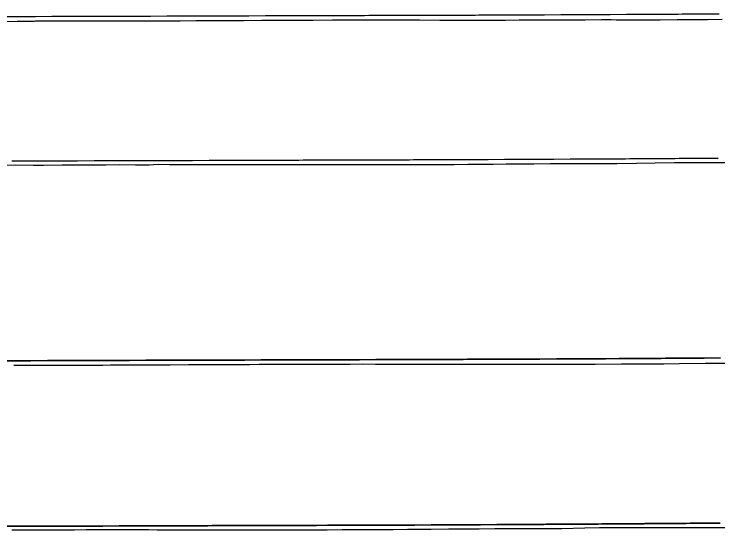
# Model space of a CAD drawing. Extents: x -70 to 701944, y -4 to 666871.
# Drawn here: x 692189.9 to 692618.6, y 666506.8 to 666821 of the extents above; entities that cross this region are included whole.
import ezdxf

# ---------------------------------------------------------------- set-up
doc = ezdxf.new("R2010")
doc.units = 0
for name, color, linetype in [('R_Fin Surface', 7, 'Continuous'), ('R_No Plot', 7, 'Continuous'), ('T_Notes', 7, 'Continuous')]:
    doc.layers.add(name, color=color, linetype=linetype)

msp = doc.modelspace()

# ---------------------------------------------------------------- linework, layer by layer
at = {"layer": 'R_Fin Surface'}
for points in [[(692180.21, 666609.81), (692190.21, 666609.84), (692200.21, 666609.87), (692210.21, 666609.9), (692220.21, 666609.94), (692230.21, 666609.97), (692240.21, 666610), (692250.21, 666610.03), (692260.21, 666610.06), (692270.21, 666610.09), (692280.21, 666610.12), (692290.21, 666610.15), (692300.21, 666610.18), (692310.21, 666610.21), (692320.21, 666610.24), (692330.21, 666610.27), (692340.21, 666610.3), (692350.21, 666610.33), (692350.65, 666610.33), (692353.34, 666610.34), (692356.04, 666610.35), (692358.73, 666610.36), (692360.21, 666610.36), (692361.42, 666610.37), (692364.11, 666610.37), (692366.79, 666610.38), (692369.47, 666610.39), (692370.21, 666610.39), (692372.15, 666610.4), (692374.82, 666610.41), (692377.48, 666610.41), (692380.14, 666610.42), (692380.21, 666610.42), (692382.79, 666610.43), (692385.43, 666610.44), (692388.07, 666610.45), (692390.21, 666610.45), (692390.69, 666610.45), (692393.3, 666610.46), (692395.91, 666610.47), (692398.5, 666610.48), (692400.21, 666610.48), (692410.21, 666610.51), (692420.21, 666610.54), (692430.21, 666610.57), (692437.05, 666610.6), (692439.64, 666610.6), (692439.71, 666610.6), (692440.21, 666610.61), (692442.23, 666610.61), (692444.84, 666610.62), (692447.46, 666610.63), (692450.09, 666610.64), (692450.21, 666610.64), (692452.72, 666610.65), (692455.37, 666610.65), (692458.02, 666610.66), (692460.21, 666610.67), (692460.68, 666610.67), (692463.35, 666610.68), (692466.02, 666610.69), (692468.69, 666610.7), (692470.21, 666610.71), (692471.37, 666610.71), (692474.05, 666610.72), (692476.73, 666610.73), (692479.42, 666610.74), (692480.21, 666610.75), (692482.11, 666610.75), (692490.21, 666610.79), (692500.21, 666610.83), (692510.21, 666610.88), (692520.21, 666610.92), (692530.21, 666610.97), (692540.21, 666611.03), (692550.21, 666611.08), (692558.41, 666611.13), (692560.21, 666611.14), (692560.98, 666611.14), (692563.56, 666611.16), (692566.13, 666611.17), (692568.71, 666611.19), (692570.21, 666611.2), (692571.28, 666611.2), (692573.84, 666611.22), (692576.41, 666611.23), (692578.97, 666611.25), (692580.21, 666611.26), (692581.52, 666611.27), (692584.07, 666611.28), (692586.61, 666611.3), (692589.14, 666611.31), (692590.21, 666611.32), (692591.67, 666611.33), (692594.18, 666611.35), (692596.69, 666611.36), (692599.19, 666611.38), (692600.21, 666611.39), (692601.68, 666611.4), (692604.15, 666611.41), (692606.62, 666611.43), (692609.07, 666611.45), (692610.21, 666611.46), (692620.21, 666611.53)], [(692184.01, 666508.99), (692194.01, 666509.02), (692204.01, 666509.05), (692214.01, 666509.08), (692224.01, 666509.11), (692234.01, 666509.14), (692244.01, 666509.17), (692254.01, 666509.2), (692264.01, 666509.24), (692274.01, 666509.27), (692284.01, 666509.3), (692294.01, 666509.33), (692294.45, 666509.33), (692297.15, 666509.34), (692299.84, 666509.34), (692302.53, 666509.35), (692304.01, 666509.36), (692305.22, 666509.36), (692307.91, 666509.37), (692310.59, 666509.38), (692313.27, 666509.39), (692314.01, 666509.39), (692315.95, 666509.39), (692318.62, 666509.4), (692321.28, 666509.41), (692323.94, 666509.42), (692324.01, 666509.42), (692326.59, 666509.43), (692329.23, 666509.43), (692331.87, 666509.44), (692334.01, 666509.45), (692334.49, 666509.45), (692337.11, 666509.46), (692339.71, 666509.47), (692342.3, 666509.47), (692344.01, 666509.48), (692354.01, 666509.51), (692364.01, 666509.54), (692374.01, 666509.57), (692380.85, 666509.59), (692383.44, 666509.6), (692383.51, 666509.6), (692384.01, 666509.6), (692386.04, 666509.61), (692388.64, 666509.62), (692391.26, 666509.62), (692393.89, 666509.63), (692394.01, 666509.63), (692396.53, 666509.64), (692399.17, 666509.65), (692401.82, 666509.66), (692404.01, 666509.67), (692404.48, 666509.67), (692407.15, 666509.68), (692409.82, 666509.69), (692412.49, 666509.7), (692414.01, 666509.7), (692415.17, 666509.71), (692417.85, 666509.72), (692420.53, 666509.73), (692423.22, 666509.74), (692424.01, 666509.74), (692425.91, 666509.75), (692434.01, 666509.78), (692444.01, 666509.83), (692454.01, 666509.87), (692464.01, 666509.92), (692474.01, 666509.97), (692484.01, 666510.02), (692494.01, 666510.08), (692502.21, 666510.12), (692504.01, 666510.13), (692504.78, 666510.14), (692507.36, 666510.15), (692509.94, 666510.17), (692512.51, 666510.18), (692514.01, 666510.19), (692515.08, 666510.2), (692517.65, 666510.21), (692520.21, 666510.23), (692522.77, 666510.25), (692524.01, 666510.25), (692525.32, 666510.26), (692527.87, 666510.28), (692530.41, 666510.29), (692532.94, 666510.31), (692534.01, 666510.32), (692535.47, 666510.33), (692537.98, 666510.34), (692540.49, 666510.36), (692542.99, 666510.38), (692544.01, 666510.38), (692545.48, 666510.39), (692547.96, 666510.41), (692550.42, 666510.43), (692552.87, 666510.44), (692554.01, 666510.45), (692564.01, 666510.52), (692573.72, 666510.59), (692574.01, 666510.6), (692576.21, 666510.61), (692578.72, 666510.63), (692581.24, 666510.65), (692583.77, 666510.67), (692584.01, 666510.67), (692586.31, 666510.69), (692588.86, 666510.71), (692591.42, 666510.73), (692593.98, 666510.75), (692594.01, 666510.75), (692596.56, 666510.77), (692599.14, 666510.79), (692601.73, 666510.81), (692604.01, 666510.83), (692604.33, 666510.83), (692606.93, 666510.85), (692609.53, 666510.87), (692612.14, 666510.89), (692614.01, 666510.91), (692614.76, 666510.92), (692617.37, 666510.94), (692619.99, 666510.96)]]:
    msp.add_lwpolyline(points, dxfattribs=at)
at = {"layer": 'R_No Plot'}
for points in [[(692189.74, 666607.06), (692205.68, 666607.14), (692209.98, 666607.13), (692224.44, 666607.2), (692231.24, 666607.18), (692243.91, 666607.22), (692248.68, 666607.24), (692259.67, 666607.3), (692264.52, 666607.32), (692269.14, 666607.34), (692280.34, 666607.4), (692285.04, 666607.42), (692296.13, 666607.48), (692301.18, 666607.5), (692311.85, 666607.56), (692317.14, 666607.58), (692322.73, 666607.61), (692333.22, 666607.61), (692339.29, 666607.64), (692348.94, 666607.64), (692355.49, 666607.68), (692364.4, 666607.68), (692371.36, 666607.73), (692378.64, 666607.77), (692386.92, 666607.78), (692394.6, 666607.83), (692402.37, 666607.85), (692410.07, 666607.8), (692417.82, 666607.76), (692425.27, 666607.77), (692433.3, 666607.73), (692440.22, 666607.73), (692448.5, 666607.69), (692454.96, 666607.7), (692463.71, 666607.72), (692472.75, 666607.75), (692478.34, 666607.76), (692487.85, 666607.79), (692492.66, 666607.8), (692502.57, 666607.83), (692507.73, 666607.74), (692510.14, 666607.78), (692521.82, 666607.79), (692525.32, 666607.8), (692529.12, 666607.83), (692540.75, 666607.84), (692541.95, 666607.78), (692543.89, 666607.8), (692559.94, 666607.88), (692561.16, 666607.88), (692577.73, 666607.97), (692578.47, 666607.97), (692585.56, 666608.03), (692595.08, 666608.12), (692610.77, 666608.26), (692612.31, 666608.28), (692631.54, 666608.45)], [(692188.47, 666506.78), (692201.84, 666506.85), (692208.32, 666506.88), (692220.26, 666506.79), (692226.77, 666506.82), (692233.86, 666507.13), (692239.18, 666507.12), (692250.05, 666507.01), (692255.27, 666507), (692260.25, 666506.99), (692271.88, 666506.96), (692277.17, 666506.94), (692288.28, 666506.91), (692298.94, 666506.94), (692312.32, 666506.88), (692324.47, 666506.91), (692336.48, 666506.86), (692349, 666506.88), (692355.4, 666506.89), (692361.44, 666506.9), (692374.45, 666506.92), (692380.53, 666506.92), (692389.79, 666506.95), (692395.74, 666506.96), (692405.19, 666506.98), (692413.51, 666507.05), (692420.88, 666507.11), (692429.54, 666507.19), (692436.75, 666507.24), (692443.85, 666507.3), (692454.58, 666507.39), (692461.27, 666507.44), (692473.17, 666507.54), (692482.74, 666507.56), (692490.64, 666507.59), (692499.97, 666507.62), (692507.97, 666507.65), (692513.9, 666507.63), (692523.59, 666507.74), (692537.6, 666508.1), (692546.48, 666508.19), (692558.92, 666508.24), (692566.13, 666508.25), (692579.59, 666508.3), (692585.6, 666508.31), (692596.57, 666508.23), (692603.84, 666508.26), (692614.64, 666508.19), (692622.8, 666508.23)]]:
    msp.add_lwpolyline(points, dxfattribs=at)
at = {"layer": 'T_Notes'}
for points in [[(692619.37, 666820.97), (692616.91, 666820.95), (692614.43, 666820.93), (692612.96, 666820.92), (692611.94, 666820.92), (692609.45, 666820.9), (692606.94, 666820.88), (692604.42, 666820.87), (692602.96, 666820.86), (692601.9, 666820.85), (692599.36, 666820.84), (692596.82, 666820.82), (692594.27, 666820.8), (692592.96, 666820.79), (692591.72, 666820.79), (692589.16, 666820.77), (692586.6, 666820.76), (692584.03, 666820.74), (692582.96, 666820.73), (692581.46, 666820.72), (692578.89, 666820.71), (692576.31, 666820.69), (692573.74, 666820.68), (692572.96, 666820.67), (692571.16, 666820.66), (692562.96, 666820.62), (692552.96, 666820.56), (692542.96, 666820.51), (692532.96, 666820.46), (692522.96, 666820.41), (692512.96, 666820.37), (692502.96, 666820.32), (692494.86, 666820.29), (692492.96, 666820.28), (692492.17, 666820.28), (692489.49, 666820.27), (692486.8, 666820.26), (692484.12, 666820.25), (692482.96, 666820.24), (692481.44, 666820.24), (692478.77, 666820.23), (692476.1, 666820.22), (692473.43, 666820.21), (692472.96, 666820.21), (692470.78, 666820.2), (692468.12, 666820.19), (692465.48, 666820.18), (692462.96, 666820.17), (692462.84, 666820.17), (692460.21, 666820.17), (692457.6, 666820.16), (692454.99, 666820.15), (692452.96, 666820.14), (692452.46, 666820.14), (692452.39, 666820.14), (692449.81, 666820.13), (692442.96, 666820.11), (692432.96, 666820.08), (692422.96, 666820.05), (692412.96, 666820.02), (692411.25, 666820.02), (692408.66, 666820.01), (692406.06, 666820), (692403.44, 666819.99), (692402.96, 666819.99), (692400.82, 666819.98), (692398.19, 666819.98), (692395.54, 666819.97), (692392.96, 666819.96), (692392.89, 666819.96), (692390.24, 666819.95), (692387.57, 666819.94), (692384.9, 666819.93), (692382.96, 666819.93), (692382.23, 666819.93), (692379.55, 666819.92), (692376.86, 666819.91), (692374.17, 666819.9), (692372.96, 666819.9), (692371.48, 666819.89), (692368.79, 666819.89), (692366.1, 666819.88), (692363.4, 666819.87), (692362.96, 666819.87), (692352.96, 666819.84), (692342.96, 666819.81), (692332.96, 666819.78), (692322.96, 666819.75), (692312.96, 666819.72), (692302.96, 666819.69), (692292.96, 666819.65), (692282.96, 666819.62), (692272.96, 666819.59), (692262.96, 666819.56), (692252.96, 666819.53), (692242.96, 666819.5), (692232.96, 666819.47), (692222.96, 666819.44), (692212.96, 666819.41), (692202.96, 666819.38), (692192.96, 666819.35), (692182.96, 666819.32)], [(692183.88, 666816.4), (692191.78, 666816.7), (692202.1, 666816.75), (692202.91, 666816.76), (692211.77, 666816.8), (692225.12, 666816.78), (692231.83, 666816.81), (692248.69, 666816.76), (692252.81, 666816.77), (692263.01, 666816.81), (692266.87, 666816.84), (692276.97, 666816.88), (692286.6, 666816.92), (692291.06, 666816.94), (692300.6, 666816.98), (692305.25, 666817.01), (692315.26, 666817.05), (692319.46, 666817.08), (692329.71, 666817.12), (692340.55, 666817.17), (692344.05, 666817.17), (692355.21, 666817.22), (692358.12, 666817.22), (692369.63, 666817.29), (692372.02, 666817.29), (692383.79, 666817.37), (692396.11, 666817.45), (692397.73, 666817.45), (692410.28, 666817.53), (692411.47, 666817.53), (692423.62, 666817.46), (692435.83, 666817.39), (692436.89, 666817.4), (692449.16, 666817.32), (692450.09, 666817.33), (692462.42, 666817.26), (692463.25, 666817.26), (692475.95, 666817.29), (692489.09, 666817.33), (692489.28, 666817.33), (692497.58, 666817.36), (692502.4, 666817.36), (692502.75, 666817.36), (692515.76, 666817.38), (692516.21, 666817.43), (692522.29, 666817.51), (692528.44, 666817.52), (692537.68, 666817.55), (692547.67, 666817.63), (692553.63, 666817.63), (692556.6, 666817.49), (692556.81, 666817.49), (692558.52, 666817.5), (692574.97, 666817.45), (692583.32, 666817.49), (692593.79, 666817.58), (692602.26, 666817.65), (692612.2, 666817.73), (692621.08, 666817.81)], [(692618.65, 666733.07), (692618.35, 666733.07), (692608.65, 666733), (692598.65, 666732.93), (692597.51, 666732.92), (692595.06, 666732.91), (692592.59, 666732.89), (692590.12, 666732.87), (692588.65, 666732.86), (692587.63, 666732.86), (692585.13, 666732.84), (692582.62, 666732.82), (692580.11, 666732.81), (692578.65, 666732.8), (692577.58, 666732.79), (692575.05, 666732.77), (692572.51, 666732.76), (692569.96, 666732.74), (692568.65, 666732.73), (692567.41, 666732.73), (692564.85, 666732.71), (692562.28, 666732.69), (692559.72, 666732.68), (692558.65, 666732.67), (692557.15, 666732.66), (692554.57, 666732.65), (692552, 666732.63), (692549.42, 666732.62), (692548.65, 666732.61), (692546.85, 666732.6), (692538.65, 666732.56), (692528.65, 666732.5), (692518.65, 666732.45), (692508.65, 666732.4), (692498.65, 666732.35), (692488.65, 666732.31), (692478.65, 666732.26), (692470.54, 666732.23), (692468.65, 666732.22), (692467.86, 666732.22), (692465.17, 666732.21), (692462.49, 666732.2), (692459.81, 666732.19), (692458.65, 666732.18), (692457.13, 666732.18), (692454.46, 666732.17), (692451.79, 666732.16), (692449.12, 666732.15), (692448.65, 666732.15), (692446.46, 666732.14), (692443.81, 666732.13), (692441.16, 666732.12), (692438.65, 666732.11), (692438.53, 666732.11), (692435.9, 666732.1), (692433.28, 666732.1), (692430.67, 666732.09), (692428.65, 666732.08), (692428.15, 666732.08), (692428.08, 666732.08), (692425.49, 666732.07), (692418.65, 666732.05), (692408.65, 666732.02), (692398.65, 666731.99), (692388.65, 666731.96), (692386.94, 666731.95), (692384.35, 666731.95), (692381.74, 666731.94), (692379.13, 666731.93), (692378.65, 666731.93), (692376.5, 666731.92), (692373.87, 666731.91), (692371.23, 666731.91), (692368.65, 666731.9), (692368.58, 666731.9), (692365.92, 666731.89), (692363.26, 666731.88), (692360.59, 666731.87), (692358.65, 666731.87), (692357.91, 666731.87), (692355.23, 666731.86), (692352.55, 666731.85), (692349.86, 666731.84), (692348.65, 666731.84), (692347.17, 666731.83), (692344.48, 666731.82), (692341.78, 666731.82), (692339.09, 666731.81), (692338.65, 666731.81), (692328.65, 666731.78), (692318.65, 666731.75), (692308.65, 666731.72), (692298.65, 666731.68), (692288.65, 666731.65), (692278.65, 666731.62), (692268.65, 666731.59), (692258.65, 666731.56), (692248.65, 666731.53), (692238.65, 666731.5), (692228.65, 666731.47), (692218.65, 666731.44), (692208.65, 666731.41), (692198.65, 666731.38), (692188.65, 666731.35)], [(692184.92, 666729.03), (692190.84, 666729.05), (692201.72, 666729.03), (692207.82, 666729.04), (692219.29, 666729.1), (692226.98, 666729.13), (692235, 666729.16), (692245.9, 666729.22), (692254.14, 666729.25), (692263.79, 666729.19), (692272.11, 666729.22), (692277.79, 666729.47), (692284.62, 666729.45), (692293.42, 666729.37), (692300.13, 666729.36), (692306.53, 666729.34), (692316.11, 666729.31), (692322.74, 666729.3), (692331.97, 666729.27), (692345.06, 666729.3), (692356.11, 666729.25), (692370.49, 666729.29), (692380.35, 666729.25), (692394.79, 666729.28), (692400.08, 666729.28), (692405.07, 666729.29), (692419.88, 666729.31), (692424.93, 666729.32), (692435.4, 666729.35), (692440.34, 666729.35), (692450.98, 666729.38), (692457.89, 666729.44), (692466.22, 666729.5), (692473.44, 666729.57), (692481.63, 666729.63), (692489.7, 666729.69), (692498.7, 666729.77), (692506.42, 666729.83), (692516.42, 666729.91), (692527.68, 666729.94), (692534.27, 666729.97), (692545.44, 666729.99), (692552.04, 666730.02), (692556.93, 666730.01), (692569.09, 666730.14), (692580.44, 666730.43), (692592.17, 666730.55), (692602.02, 666730.59), (692612.04, 666730.6), (692622.78, 666730.65)], [(692620.21, 666611.53), (692610.21, 666611.46), (692609.07, 666611.45), (692606.62, 666611.43), (692604.15, 666611.41), (692601.68, 666611.4), (692600.21, 666611.39), (692599.19, 666611.38), (692596.69, 666611.36), (692594.18, 666611.35), (692591.67, 666611.33), (692590.21, 666611.32), (692589.14, 666611.31), (692586.61, 666611.3), (692584.07, 666611.28), (692581.52, 666611.27), (692580.21, 666611.26), (692578.97, 666611.25), (692576.41, 666611.23), (692573.84, 666611.22), (692571.28, 666611.2), (692570.21, 666611.2), (692568.71, 666611.19), (692566.13, 666611.17), (692563.56, 666611.16), (692560.98, 666611.14), (692560.21, 666611.14), (692558.41, 666611.13), (692550.21, 666611.08), (692540.21, 666611.03), (692530.21, 666610.97), (692520.21, 666610.92), (692510.21, 666610.88), (692500.21, 666610.83), (692490.21, 666610.79), (692482.11, 666610.75), (692480.21, 666610.75), (692479.42, 666610.74), (692476.73, 666610.73), (692474.05, 666610.72), (692471.37, 666610.71), (692470.21, 666610.71), (692468.69, 666610.7), (692466.02, 666610.69), (692463.35, 666610.68), (692460.68, 666610.67), (692460.21, 666610.67), (692458.02, 666610.66), (692455.37, 666610.65), (692452.72, 666610.65), (692450.21, 666610.64), (692450.09, 666610.64), (692447.46, 666610.63), (692444.84, 666610.62), (692442.23, 666610.61), (692440.21, 666610.61), (692439.71, 666610.6), (692439.64, 666610.6), (692437.05, 666610.6), (692430.21, 666610.57), (692420.21, 666610.54), (692410.21, 666610.51), (692400.21, 666610.48), (692398.5, 666610.48), (692395.91, 666610.47), (692393.3, 666610.46), (692390.69, 666610.45), (692390.21, 666610.45), (692388.07, 666610.45), (692385.43, 666610.44), (692382.79, 666610.43), (692380.21, 666610.42), (692380.14, 666610.42), (692377.48, 666610.41), (692374.82, 666610.41), (692372.15, 666610.4), (692370.21, 666610.39), (692369.47, 666610.39), (692366.79, 666610.38), (692364.11, 666610.37), (692361.42, 666610.37), (692360.21, 666610.36), (692358.73, 666610.36), (692356.04, 666610.35), (692353.34, 666610.34), (692350.65, 666610.33), (692350.21, 666610.33), (692340.21, 666610.3), (692330.21, 666610.27), (692320.21, 666610.24), (692310.21, 666610.21), (692300.21, 666610.18), (692290.21, 666610.15), (692280.21, 666610.12), (692270.21, 666610.09), (692260.21, 666610.06), (692250.21, 666610.03), (692240.21, 666610), (692230.21, 666609.97), (692220.21, 666609.94), (692210.21, 666609.9), (692200.21, 666609.87), (692190.21, 666609.84), (692180.21, 666609.81)], [(692189.74, 666607.06), (692205.68, 666607.14), (692209.98, 666607.13), (692224.44, 666607.2), (692231.24, 666607.18), (692243.91, 666607.22), (692248.68, 666607.24), (692259.67, 666607.3), (692264.52, 666607.32), (692269.14, 666607.34), (692280.34, 666607.4), (692285.04, 666607.42), (692296.13, 666607.48), (692301.18, 666607.5), (692311.85, 666607.56), (692317.14, 666607.58), (692322.73, 666607.61), (692333.22, 666607.61), (692339.29, 666607.64), (692348.94, 666607.64), (692355.49, 666607.68), (692364.4, 666607.68), (692371.36, 666607.73), (692378.64, 666607.77), (692386.92, 666607.78), (692394.6, 666607.83), (692402.37, 666607.85), (692410.07, 666607.8), (692417.82, 666607.76), (692425.27, 666607.77), (692433.3, 666607.73), (692440.22, 666607.73), (692448.5, 666607.69), (692454.96, 666607.7), (692463.71, 666607.72), (692472.75, 666607.75), (692478.34, 666607.76), (692487.85, 666607.79), (692492.66, 666607.8), (692502.57, 666607.83), (692507.73, 666607.74), (692510.14, 666607.78), (692521.82, 666607.79), (692525.32, 666607.8), (692529.12, 666607.83), (692540.75, 666607.84), (692541.95, 666607.78), (692543.89, 666607.8), (692559.94, 666607.88), (692561.16, 666607.88), (692577.73, 666607.97), (692578.47, 666607.97), (692585.56, 666608.03), (692595.08, 666608.12), (692610.77, 666608.26), (692612.31, 666608.28), (692631.54, 666608.45)], [(692619.99, 666510.96), (692617.37, 666510.94), (692614.76, 666510.92), (692614.01, 666510.91), (692612.14, 666510.89), (692609.53, 666510.87), (692606.93, 666510.85), (692604.33, 666510.83), (692604.01, 666510.83), (692601.73, 666510.81), (692599.14, 666510.79), (692596.56, 666510.77), (692594.01, 666510.75), (692593.98, 666510.75), (692591.42, 666510.73), (692588.86, 666510.71), (692586.31, 666510.69), (692584.01, 666510.67), (692583.77, 666510.67), (692581.24, 666510.65), (692578.72, 666510.63), (692576.21, 666510.61), (692574.01, 666510.6), (692573.72, 666510.59), (692564.01, 666510.52), (692554.01, 666510.45), (692552.87, 666510.44), (692550.42, 666510.43), (692547.96, 666510.41), (692545.48, 666510.39), (692544.01, 666510.38), (692542.99, 666510.38), (692540.49, 666510.36), (692537.98, 666510.34), (692535.47, 666510.33), (692534.01, 666510.32), (692532.94, 666510.31), (692530.41, 666510.29), (692527.87, 666510.28), (692525.32, 666510.26), (692524.01, 666510.25), (692522.77, 666510.25), (692520.21, 666510.23), (692517.65, 666510.21), (692515.08, 666510.2), (692514.01, 666510.19), (692512.51, 666510.18), (692509.94, 666510.17), (692507.36, 666510.15), (692504.78, 666510.14), (692504.01, 666510.13), (692502.21, 666510.12), (692494.01, 666510.08), (692484.01, 666510.02), (692474.01, 666509.97), (692464.01, 666509.92), (692454.01, 666509.87), (692444.01, 666509.83), (692434.01, 666509.78), (692425.91, 666509.75), (692424.01, 666509.74), (692423.22, 666509.74), (692420.53, 666509.73), (692417.85, 666509.72), (692415.17, 666509.71), (692414.01, 666509.7), (692412.49, 666509.7), (692409.82, 666509.69), (692407.15, 666509.68), (692404.48, 666509.67), (692404.01, 666509.67), (692401.82, 666509.66), (692399.17, 666509.65), (692396.53, 666509.64), (692394.01, 666509.63), (692393.89, 666509.63), (692391.26, 666509.62), (692388.64, 666509.62), (692386.04, 666509.61), (692384.01, 666509.6), (692383.51, 666509.6), (692383.44, 666509.6), (692380.85, 666509.59), (692374.01, 666509.57), (692364.01, 666509.54), (692354.01, 666509.51), (692344.01, 666509.48), (692342.3, 666509.47), (692339.71, 666509.47), (692337.11, 666509.46), (692334.49, 666509.45), (692334.01, 666509.45), (692331.87, 666509.44), (692329.23, 666509.43), (692326.59, 666509.43), (692324.01, 666509.42), (692323.94, 666509.42), (692321.28, 666509.41), (692318.62, 666509.4), (692315.95, 666509.39), (692314.01, 666509.39), (692313.27, 666509.39), (692310.59, 666509.38), (692307.91, 666509.37), (692305.22, 666509.36), (692304.01, 666509.36), (692302.53, 666509.35), (692299.84, 666509.34), (692297.15, 666509.34), (692294.45, 666509.33), (692294.01, 666509.33), (692284.01, 666509.3), (692274.01, 666509.27), (692264.01, 666509.24), (692254.01, 666509.2), (692244.01, 666509.17), (692234.01, 666509.14), (692224.01, 666509.11), (692214.01, 666509.08), (692204.01, 666509.05), (692194.01, 666509.02), (692184.01, 666508.99)], [(692188.47, 666506.78), (692201.84, 666506.85), (692208.32, 666506.88), (692220.26, 666506.79), (692226.77, 666506.82), (692233.86, 666507.13), (692239.18, 666507.12), (692250.05, 666507.01), (692255.27, 666507), (692260.25, 666506.99), (692271.88, 666506.96), (692277.17, 666506.94), (692288.28, 666506.91), (692298.94, 666506.94), (692312.32, 666506.88), (692324.47, 666506.91), (692336.48, 666506.86), (692349, 666506.88), (692355.4, 666506.89), (692361.44, 666506.9), (692374.45, 666506.92), (692380.53, 666506.92), (692389.79, 666506.95), (692395.74, 666506.96), (692405.19, 666506.98), (692413.51, 666507.05), (692420.88, 666507.11), (692429.54, 666507.19), (692436.75, 666507.24), (692443.85, 666507.3), (692454.58, 666507.39), (692461.27, 666507.44), (692473.17, 666507.54), (692482.74, 666507.56), (692490.64, 666507.59), (692499.97, 666507.62), (692507.97, 666507.65), (692513.9, 666507.63), (692523.59, 666507.74), (692537.6, 666508.1), (692546.48, 666508.19), (692558.92, 666508.24), (692566.13, 666508.25), (692579.59, 666508.3), (692585.6, 666508.31), (692596.57, 666508.23), (692603.84, 666508.26), (692614.64, 666508.19), (692622.8, 666508.23)]]:
    msp.add_lwpolyline(points, dxfattribs=at)

doc.saveas('drawing.dxf')
